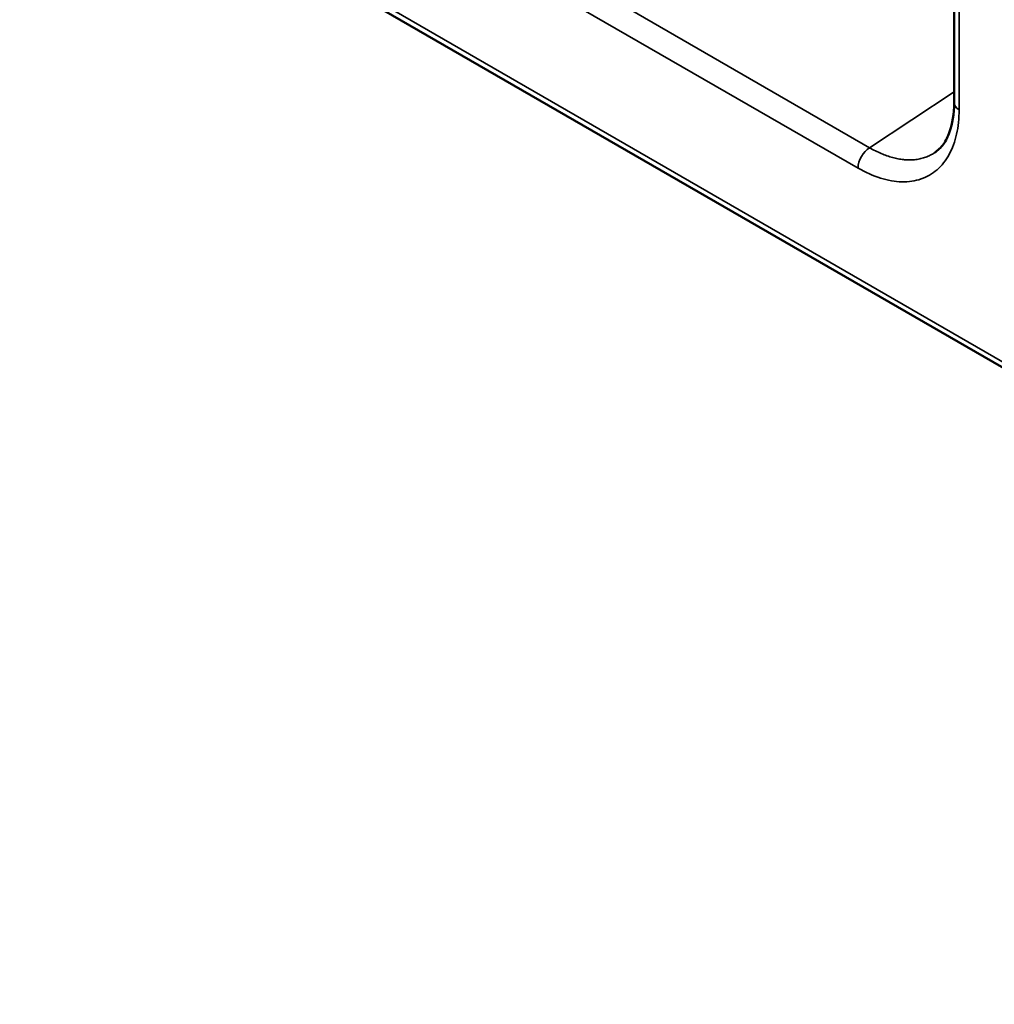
# Model space of a CAD drawing. Header units: millimetres. Extents: x 50 to 3176, y 50 to 2109.
# Tile 682 of 817: x 1777 to 1893, y 1549 to 1666. Entities that reach past the tile are written whole.
import ezdxf

# ---------------------------------------------------------------- set-up
doc = ezdxf.new("R2010")
doc.units = ezdxf.units.MM
doc.header["$LTSCALE"] = 10
doc.layers.add('Visible (ISO)', color=7, linetype='Continuous', lineweight=50)
doc.layers.add('Visible Narrow (ISO)', color=7, linetype='Continuous', lineweight=35)

msp = doc.modelspace()

# ---------------------------------------------------------------- linework, layer by layer
at = {"layer": 'Visible (ISO)'}
for p, q in [((1887.9581, 1753.6466), (1887.9581, 1655.7622)), ((1777.2837, 1691.5134), (2024.7711, 1548.6265))]:
    msp.add_line(p, q, dxfattribs=at)
msp.add_open_spline([(1885.6286, 1649.8317), (1886.0184, 1650.0894), (1886.3717, 1650.428), (1886.9679, 1651.2592), (1887.2189, 1651.7372), (1887.7603, 1653.2374), (1887.958, 1654.4335), (1887.9581, 1655.7622)], degree=3, knots=[0.00005672, 0.00005672, 0.00005672, 0.00005672, 0.33632778, 0.33632778, 0.63927033, 0.63927033, 1.15187801, 1.15187801, 1.15187801, 1.15187801], dxfattribs=at)
at = {"layer": 'Visible Narrow (ISO)'}
for p, q in [((1888.5438, 1752.8302), (1888.5438, 1654.9457)), ((1876.5304, 1648.0097), (1789.6386, 1698.1767)), ((1776.8695, 1692.429), (2024.3569, 1549.5421)), ((1831.1119, 1677.4401), (1877.8952, 1650.4297)), ((1887.9581, 1657.0806), (1877.8952, 1650.4297))]:
    msp.add_line(p, q, dxfattribs=at)
for centre, major_axis, start_param, end_param in [((1889.9581, 1655.7622), (-2, 0), 0, 0.78537909), ((1877.9446, 1648.8262), (1, 1.7321), 0.82030528, 2.35617549)]:
    msp.add_ellipse(centre, major_axis=major_axis, ratio=0.57735027, start_param=start_param, end_param=end_param, dxfattribs=at)
for points, knots in [([(1888.5438, 1654.9457), (1888.5438, 1653.8937), (1888.3431, 1651.9633), (1887.4484, 1649.511), (1886.0039, 1647.6907), (1884.0813, 1646.5812), (1881.7827, 1646.2411), (1879.2123, 1646.6928), (1877.441, 1647.4841), (1876.5304, 1648.0097)], [0.000006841, 0.000006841, 0.000006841, 0.000006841, 0.142857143, 0.285714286, 0.428571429, 0.571428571, 0.714285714, 0.857142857, 0.999993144, 0.999993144, 0.999993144, 0.999993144]), ([(1885.6284, 1649.8315), (1885.5445, 1649.7761), (1885.4591, 1649.7233), (1885.2038, 1649.5758), (1885.0296, 1649.4884), (1884.6708, 1649.3337), (1884.4862, 1649.2665), (1884.1073, 1649.1524), (1883.913, 1649.1057), (1883.5156, 1649.0328), (1883.3126, 1649.0067), (1882.8986, 1648.9753), (1882.6877, 1648.97), (1882.2972, 1648.9794), (1882.1188, 1648.9906), (1881.7283, 1649.0301), (1881.5156, 1649.0609), (1881.0853, 1649.1413), (1880.8678, 1649.1909), (1880.4241, 1649.3102), (1880.1978, 1649.3802), (1879.7473, 1649.5378), (1879.5231, 1649.6249), (1879.0655, 1649.8202), (1878.8319, 1649.9292), (1878.3639, 1650.1656), (1878.1295, 1650.2932), (1877.8952, 1650.4297)], [0.477853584, 0.477853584, 0.477853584, 0.477853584, 0.5, 0.5, 0.54295135, 0.54295135, 0.585898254, 0.585898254, 0.628843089, 0.628843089, 0.671783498, 0.671783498, 0.714722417, 0.714722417, 0.75, 0.75, 0.791041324, 0.791041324, 0.832079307, 0.832079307, 0.874059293, 0.874059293, 0.91511134, 0.91511134, 0.957555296, 0.957555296, 0.999999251, 0.999999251, 0.999999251, 0.999999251])]:
    msp.add_open_spline(points, degree=3, knots=knots, dxfattribs=at)

doc.saveas('drawing.dxf')
